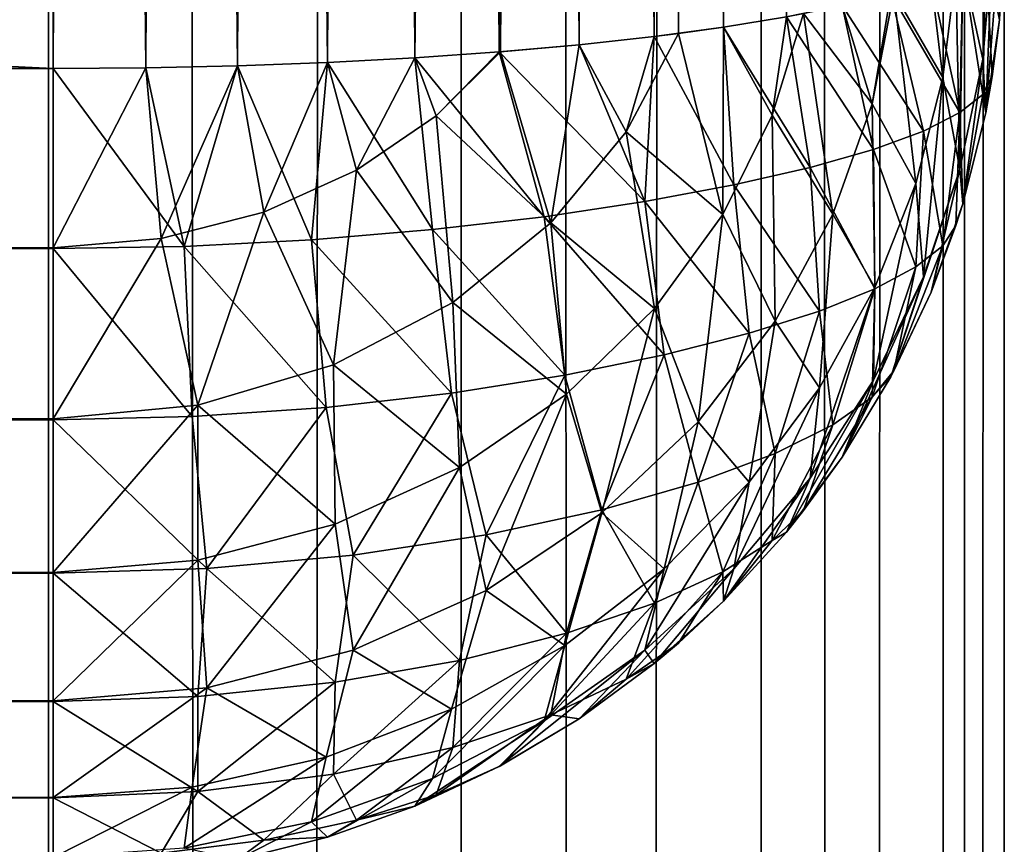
# Model space of a CAD drawing. Extents: x -265 to 265, y 0 to 1307.
# Tile 280 of 436: x 262.93 to 265, y 845.07 to 846.8. Entities that reach past the tile are written whole.
import ezdxf

# ---------------------------------------------------------------- set-up
doc = ezdxf.new("R2010")
doc.units = 0
doc.header["$LTSCALE"] = 65.185185
for name, color, linetype in [('149', 7, 'CONTINUOUS'), ('150', 7, 'CONTINUOUS'), ('152', 7, 'CONTINUOUS'), ('153', 7, 'CONTINUOUS'), ('160', 7, 'CONTINUOUS'), ('162', 7, 'CONTINUOUS'), ('163', 7, 'CONTINUOUS'), ('164', 7, 'CONTINUOUS'), ('168', 7, 'CONTINUOUS'), ('39', 7, 'CONTINUOUS'), ('40', 7, 'CONTINUOUS')]:
    doc.layers.add(name, color=color, linetype=linetype)

msp = doc.modelspace()

# ---------------------------------------------------------------- linework, layer by layer
at = {"layer": '149', "color": 7, "linetype": 'CONTINUOUS'}
for points in [[(-263, 873.3, 15), (263, 873.3, 15), (-263, 846.7, 15), (-263, 873.3, 15)], [(-263, 846.7, 15), (263, 873.3, 15), (263, 846.7, 15), (-263, 846.7, 15)]]:
    msp.add_3dface(points, dxfattribs=at)
at = {"layer": '150', "color": 7, "linetype": 'CONTINUOUS'}
for points in [[(-263, 846.7, 15), (263, 846.7, 15), (263, 846.3236, 15.0422), (-263, 846.7, 15)], [(-263, 846.3217, 15.0426), (-263, 846.7, 15), (263, 846.3236, 15.0422), (-263, 846.3217, 15.0426)], [(263, 845.9638, 15.1677), (-263, 846.3217, 15.0426), (263, 846.3236, 15.0422), (263, 845.9638, 15.1677)], [(-263, 845.9621, 15.1685), (-263, 846.3217, 15.0426), (263, 845.9638, 15.1677), (-263, 845.9621, 15.1685)], [(263, 845.641, 15.3702), (-263, 845.9621, 15.1685), (263, 845.9638, 15.1677), (263, 845.641, 15.3702)], [(-263, 845.6395, 15.3714), (-263, 845.9621, 15.1685), (263, 845.641, 15.3702), (-263, 845.6395, 15.3714)], [(263, 845.3714, 15.6395), (-263, 845.6395, 15.3714), (263, 845.641, 15.3702), (263, 845.3714, 15.6395)], [(-263, 845.3702, 15.641), (-263, 845.6395, 15.3714), (263, 845.3714, 15.6395), (-263, 845.3702, 15.641)], [(263, 845.1685, 15.9621), (-263, 845.3702, 15.641), (263, 845.3714, 15.6395), (263, 845.1685, 15.9621)], [(-263, 845.1677, 15.9638), (-263, 845.3702, 15.641), (263, 845.1685, 15.9621), (-263, 845.1677, 15.9638)], [(263, 845.0426, 16.3217), (-263, 845.1677, 15.9638), (263, 845.1685, 15.9621), (263, 845.0426, 16.3217)], [(-263, 845.0422, 16.3236), (-263, 845.1677, 15.9638), (263, 845.0426, 16.3217), (-263, 845.0422, 16.3236)]]:
    msp.add_3dface(points, dxfattribs=at)
at = {"layer": '152', "color": 7, "linetype": 'CONTINUOUS'}
for points in [[(-263, 846.7, 25), (-263, 846.3236, 24.9578), (263, 846.7, 25), (-263, 846.7, 25)], [(263, 846.7, 25), (-263, 846.3236, 24.9578), (263, 846.3217, 24.9574), (263, 846.7, 25)], [(-263, 846.3236, 24.9578), (-263, 845.9638, 24.8323), (263, 846.3217, 24.9574), (-263, 846.3236, 24.9578)], [(263, 846.3217, 24.9574), (-263, 845.9638, 24.8323), (263, 845.9621, 24.8315), (263, 846.3217, 24.9574)], [(-263, 845.9638, 24.8323), (-263, 845.641, 24.6298), (263, 845.9621, 24.8315), (-263, 845.9638, 24.8323)], [(263, 845.9621, 24.8315), (-263, 845.641, 24.6298), (263, 845.6395, 24.6286), (263, 845.9621, 24.8315)], [(-263, 845.641, 24.6298), (-263, 845.3714, 24.3605), (263, 845.6395, 24.6286), (-263, 845.641, 24.6298)], [(263, 845.6395, 24.6286), (-263, 845.3714, 24.3605), (263, 845.3702, 24.359), (263, 845.6395, 24.6286)], [(-263, 845.3714, 24.3605), (-263, 845.1685, 24.0379), (263, 845.3702, 24.359), (-263, 845.3714, 24.3605)], [(263, 845.3702, 24.359), (-263, 845.1685, 24.0379), (263, 845.1677, 24.0362), (263, 845.3702, 24.359)], [(-263, 845.1685, 24.0379), (-263, 845.0426, 23.6783), (263, 845.1677, 24.0362), (-263, 845.1685, 24.0379)], [(263, 845.1677, 24.0362), (-263, 845.0426, 23.6783), (263, 845.0422, 23.6764), (263, 845.1677, 24.0362)]]:
    msp.add_3dface(points, dxfattribs=at)
at = {"layer": '153', "color": 7, "linetype": 'CONTINUOUS'}
for points in [[(-263, 846.7, 25), (263, 846.7, 25), (-263, 873.3, 25), (-263, 846.7, 25)], [(-263, 873.3, 25), (263, 846.7, 25), (263, 873.3, 25), (-263, 873.3, 25)]]:
    msp.add_3dface(points, dxfattribs=at)
at = {"layer": '160', "color": 7, "linetype": 'CONTINUOUS'}
for points in [[(263, 873.3, 25), (263, 846.7, 25), (263.1946, 846.7014, 24.9905), (263, 873.3, 25)], [(263, 873.3, 25), (263.1946, 846.7014, 24.9905), (263.1946, 873.2986, 24.9905), (263, 873.3, 25)], [(263.1946, 846.7014, 24.9905), (263.3875, 846.7057, 24.9621), (263.1946, 873.2986, 24.9905), (263.1946, 846.7014, 24.9905)], [(263.1946, 873.2986, 24.9905), (263.3875, 846.7057, 24.9621), (263.3875, 873.2943, 24.9621), (263.1946, 873.2986, 24.9905)], [(263.3875, 846.7057, 24.9621), (263.5768, 846.7127, 24.915), (263.3875, 873.2943, 24.9621), (263.3875, 846.7057, 24.9621)], [(263.3875, 873.2943, 24.9621), (263.5768, 846.7127, 24.915), (263.5768, 873.2873, 24.915), (263.3875, 873.2943, 24.9621)], [(263.5768, 846.7127, 24.915), (263.7608, 846.7226, 24.8496), (263.5768, 873.2873, 24.915), (263.5768, 846.7127, 24.915)], [(263.5768, 873.2873, 24.915), (263.7608, 846.7226, 24.8496), (263.7608, 873.2774, 24.8496), (263.5768, 873.2873, 24.915)], [(263.7608, 846.7226, 24.8496), (263.9377, 846.735, 24.7666), (263.7608, 873.2774, 24.8496), (263.7608, 846.7226, 24.8496)], [(263.7608, 873.2774, 24.8496), (263.9377, 846.735, 24.7666), (263.9377, 873.265, 24.7666), (263.7608, 873.2774, 24.8496)], [(263.9377, 846.735, 24.7666), (264.1058, 846.75, 24.6665), (263.9377, 873.265, 24.7666), (263.9377, 846.735, 24.7666)], [(263.9377, 873.265, 24.7666), (264.1058, 846.75, 24.6665), (263.9409, 873.2647, 24.7649), (263.9377, 873.265, 24.7666)], [(263.9409, 873.2647, 24.7649), (264.1058, 846.75, 24.6665), (264.1058, 873.25, 24.6665), (263.9409, 873.2647, 24.7649)], [(264.1058, 846.75, 24.6665), (264.2635, 846.7674, 24.5503), (264.1058, 873.25, 24.6665), (264.1058, 846.75, 24.6665)], [(264.1058, 873.25, 24.6665), (264.2635, 846.7674, 24.5503), (264.2635, 873.2325, 24.5503), (264.1058, 873.25, 24.6665)], [(264.2635, 846.7674, 24.5503), (264.4093, 846.7871, 24.4191), (264.2635, 873.2325, 24.5503), (264.2635, 846.7674, 24.5503)], [(264.2635, 873.2325, 24.5503), (264.4093, 846.7871, 24.4191), (264.3149, 873.2261, 24.507), (264.2635, 873.2325, 24.5503)], [(264.3149, 873.2261, 24.507), (264.4093, 846.7871, 24.4191), (264.4093, 873.2129, 24.4191), (264.3149, 873.2261, 24.507)], [(264.4093, 846.7871, 24.4191), (264.5417, 846.8089, 24.274), (264.4093, 873.2129, 24.4191), (264.4093, 846.7871, 24.4191)]]:
    msp.add_3dface(points, dxfattribs=at)
at = {"layer": '162', "color": 7, "linetype": 'CONTINUOUS'}
for points in [[(263, 846.7, 15), (263, 873.3, 15), (263.1946, 873.2986, 15.0095), (263, 846.7, 15)], [(263.1946, 846.7014, 15.0095), (263, 846.7, 15), (263.1946, 873.2986, 15.0095), (263.1946, 846.7014, 15.0095)], [(263.3875, 873.2943, 15.0379), (263.1946, 846.7014, 15.0095), (263.1946, 873.2986, 15.0095), (263.3875, 873.2943, 15.0379)], [(263.3875, 846.7057, 15.0379), (263.1946, 846.7014, 15.0095), (263.3875, 873.2943, 15.0379), (263.3875, 846.7057, 15.0379)], [(263.5768, 873.2873, 15.085), (263.3875, 846.7057, 15.0379), (263.3875, 873.2943, 15.0379), (263.5768, 873.2873, 15.085)], [(263.5768, 846.7127, 15.085), (263.3875, 846.7057, 15.0379), (263.5768, 873.2873, 15.085), (263.5768, 846.7127, 15.085)], [(263.7608, 873.2774, 15.1504), (263.5768, 846.7127, 15.085), (263.5768, 873.2873, 15.085), (263.7608, 873.2774, 15.1504)], [(263.7608, 846.7226, 15.1504), (263.5768, 846.7127, 15.085), (263.7608, 873.2774, 15.1504), (263.7608, 846.7226, 15.1504)], [(263.9377, 873.265, 15.2334), (263.7608, 846.7226, 15.1504), (263.7608, 873.2774, 15.1504), (263.9377, 873.265, 15.2334)], [(263.9377, 846.735, 15.2334), (263.7608, 846.7226, 15.1504), (263.9377, 873.265, 15.2334), (263.9377, 846.735, 15.2334)], [(264.1058, 873.25, 15.3335), (263.9377, 846.735, 15.2334), (263.9377, 873.265, 15.2334), (264.1058, 873.25, 15.3335)], [(263.9409, 846.7353, 15.2351), (263.9377, 846.735, 15.2334), (264.1058, 873.25, 15.3335), (263.9409, 846.7353, 15.2351)], [(264.1058, 846.75, 15.3335), (263.9409, 846.7353, 15.2351), (264.1058, 873.25, 15.3335), (264.1058, 846.75, 15.3335)], [(264.2635, 873.2326, 15.4497), (264.1058, 846.75, 15.3335), (264.1058, 873.25, 15.3335), (264.2635, 873.2326, 15.4497)], [(264.2635, 846.7675, 15.4497), (264.1058, 846.75, 15.3335), (264.2635, 873.2326, 15.4497), (264.2635, 846.7675, 15.4497)], [(264.4093, 873.2129, 15.5809), (264.2635, 846.7675, 15.4497), (264.2635, 873.2326, 15.4497), (264.4093, 873.2129, 15.5809)], [(264.3149, 846.7739, 15.493), (264.2635, 846.7675, 15.4497), (264.4093, 873.2129, 15.5809), (264.3149, 846.7739, 15.493)], [(264.4093, 846.7871, 15.5809), (264.3149, 846.7739, 15.493), (264.4093, 873.2129, 15.5809), (264.4093, 846.7871, 15.5809)], [(264.5417, 873.1911, 15.726), (264.4093, 846.7871, 15.5809), (264.4093, 873.2129, 15.5809), (264.5417, 873.1911, 15.726)], [(264.5417, 846.8089, 15.726), (264.4093, 846.7871, 15.5809), (264.5417, 873.1911, 15.726), (264.5417, 846.8089, 15.726)]]:
    msp.add_3dface(points, dxfattribs=at)
at = {"layer": '163', "color": 7, "linetype": 'CONTINUOUS'}
for points in [[(264.9902, 846.8027, 16.9704), (265, 847, 17), (264.9902, 846.8027, 23.0296), (264.9902, 846.8027, 16.9704)], [(264.9611, 846.6073, 16.9411), (264.9902, 846.8027, 16.9704), (264.9611, 846.6073, 23.0589), (264.9611, 846.6073, 16.9411)], [(264.9611, 846.6073, 23.0589), (264.9902, 846.8027, 16.9704), (264.9747, 846.6831, 23.0475), (264.9611, 846.6073, 23.0589)], [(264.9747, 846.6831, 23.0475), (264.9902, 846.8027, 16.9704), (264.9902, 846.8027, 23.0296), (264.9747, 846.6831, 23.0475)], [(264.9128, 846.4158, 16.9124), (264.9611, 846.6073, 16.9411), (264.9128, 846.4158, 23.0876), (264.9128, 846.4158, 16.9124)], [(264.9128, 846.4158, 23.0876), (264.9611, 846.6073, 16.9411), (264.9611, 846.6073, 23.0589), (264.9128, 846.4158, 23.0876)], [(264.8459, 846.2301, 16.8845), (264.9128, 846.4158, 16.9124), (264.8459, 846.2301, 23.1155), (264.8459, 846.2301, 16.8845)], [(264.8459, 846.2301, 23.1155), (264.9128, 846.4158, 16.9124), (264.8982, 846.37, 23.0945), (264.8459, 846.2301, 23.1155)], [(264.8982, 846.37, 23.0945), (264.9128, 846.4158, 16.9124), (264.9128, 846.4158, 23.0876), (264.8982, 846.37, 23.0945)], [(264.7611, 846.0522, 16.8578), (264.8459, 846.2301, 16.8845), (264.7611, 846.0522, 23.1422), (264.7611, 846.0522, 16.8578)], [(264.7611, 846.0522, 23.1422), (264.8459, 846.2301, 16.8845), (264.768, 846.0651, 23.1402), (264.7611, 846.0522, 23.1422)], [(264.768, 846.0651, 23.1402), (264.8459, 846.2301, 16.8845), (264.8459, 846.2301, 23.1155), (264.768, 846.0651, 23.1402)], [(264.6594, 845.8836, 16.8325), (264.7611, 846.0522, 16.8578), (264.6594, 845.8836, 23.1675), (264.6594, 845.8836, 16.8325)], [(264.6594, 845.8836, 23.1675), (264.7611, 846.0522, 16.8578), (264.7611, 846.0522, 23.1422), (264.6594, 845.8836, 23.1675)], [(264.5417, 845.726, 16.8089), (264.6594, 845.8836, 16.8325), (264.5417, 845.726, 23.1911), (264.5417, 845.726, 16.8089)], [(264.5417, 845.726, 23.1911), (264.6594, 845.8836, 16.8325), (264.578, 845.7712, 23.1843), (264.5417, 845.726, 23.1911)], [(264.578, 845.7712, 23.1843), (264.6594, 845.8836, 16.8325), (264.6594, 845.8836, 23.1675), (264.578, 845.7712, 23.1843)], [(264.4093, 845.5809, 16.7871), (264.5417, 845.726, 16.8089), (264.4093, 845.5809, 23.2129), (264.4093, 845.5809, 16.7871)], [(264.4093, 845.5809, 23.2129), (264.5417, 845.726, 16.8089), (264.5417, 845.726, 23.1911), (264.4093, 845.5809, 23.2129)], [(264.2635, 845.4497, 16.7674), (264.4093, 845.5809, 16.7871), (264.2635, 845.4497, 23.2325), (264.2635, 845.4497, 16.7674)], [(264.2635, 845.4497, 23.2325), (264.4093, 845.5809, 16.7871), (264.3149, 845.493, 23.2261), (264.2635, 845.4497, 23.2325)], [(264.3149, 845.493, 23.2261), (264.4093, 845.5809, 16.7871), (264.4093, 845.5809, 23.2129), (264.3149, 845.493, 23.2261)], [(264.1058, 845.3335, 16.75), (264.2635, 845.4497, 16.7674), (264.1058, 845.3335, 23.25), (264.1058, 845.3335, 16.75)], [(264.1058, 845.3335, 23.25), (264.2635, 845.4497, 16.7674), (264.2635, 845.4497, 23.2325), (264.1058, 845.3335, 23.25)], [(263.9377, 845.2334, 16.735), (264.1058, 845.3335, 16.75), (263.9377, 845.2334, 23.265), (263.9377, 845.2334, 16.735)], [(263.9377, 845.2334, 23.265), (264.1058, 845.3335, 16.75), (263.9409, 845.2351, 23.2647), (263.9377, 845.2334, 23.265)], [(263.9409, 845.2351, 23.2647), (264.1058, 845.3335, 16.75), (264.1058, 845.3335, 23.25), (263.9409, 845.2351, 23.2647)], [(263.7608, 845.1504, 16.7226), (263.9377, 845.2334, 16.735), (263.7608, 845.1504, 23.2774), (263.7608, 845.1504, 16.7226)], [(263.7608, 845.1504, 23.2774), (263.9377, 845.2334, 16.735), (263.9377, 845.2334, 23.265), (263.7608, 845.1504, 23.2774)], [(263.5768, 845.085, 16.7127), (263.7608, 845.1504, 16.7226), (263.5768, 845.085, 23.2873), (263.5768, 845.085, 16.7127)], [(263.5768, 845.085, 23.2873), (263.7608, 845.1504, 16.7226), (263.7608, 845.1504, 23.2774), (263.5768, 845.085, 23.2873)], [(263.3875, 845.0379, 16.7057), (263.5768, 845.085, 16.7127), (263.3875, 845.0379, 23.2943), (263.3875, 845.0379, 16.7057)], [(263.3875, 845.0379, 23.2943), (263.5768, 845.085, 16.7127), (263.5768, 845.085, 23.2873), (263.3875, 845.0379, 23.2943)]]:
    msp.add_3dface(points, dxfattribs=at)
at = {"layer": '164', "color": 7, "linetype": 'CONTINUOUS'}
for points in [[(264.9902, 846.9704, 16.8027), (265, 847, 17), (264.9902, 846.8027, 16.9704), (264.9902, 846.9704, 16.8027)], [(264.9747, 846.9525, 16.6831), (264.9902, 846.9704, 16.8027), (264.9611, 846.6073, 16.9411), (264.9747, 846.9525, 16.6831)], [(264.9902, 846.9704, 16.8027), (264.9902, 846.8027, 16.9704), (264.9611, 846.6073, 16.9411), (264.9902, 846.9704, 16.8027)], [(264.9611, 846.9411, 16.6073), (264.9747, 846.9525, 16.6831), (264.9548, 846.7194, 16.6457), (264.9611, 846.9411, 16.6073)], [(264.9747, 846.9525, 16.6831), (264.9611, 846.6073, 16.9411), (264.9548, 846.7194, 16.6457), (264.9747, 846.9525, 16.6831)], [(264.9128, 846.9124, 16.4158), (264.9611, 846.9411, 16.6073), (264.9548, 846.7194, 16.6457), (264.9128, 846.9124, 16.4158)], [(264.8459, 846.8845, 16.2301), (264.8982, 846.9055, 16.37), (264.8705, 846.6813, 16.3276), (264.8459, 846.8845, 16.2301)], [(264.8982, 846.9055, 16.37), (264.9067, 846.4884, 16.6074), (264.8705, 846.6813, 16.3276), (264.8982, 846.9055, 16.37)], [(264.8982, 846.9055, 16.37), (264.9128, 846.9124, 16.4158), (264.9067, 846.4884, 16.6074), (264.8982, 846.9055, 16.37)], [(264.9128, 846.9124, 16.4158), (264.9548, 846.7194, 16.6457), (264.9067, 846.4884, 16.6074), (264.9128, 846.9124, 16.4158)], [(264.768, 846.8598, 16.0651), (264.8459, 846.8845, 16.2301), (264.8705, 846.6813, 16.3276), (264.768, 846.8598, 16.0651)], [(264.6594, 846.8325, 15.8836), (264.7611, 846.8578, 16.0522), (264.7222, 846.6257, 16.0098), (264.6594, 846.8325, 15.8836)], [(264.7611, 846.8578, 16.0522), (264.768, 846.8598, 16.0651), (264.7222, 846.6257, 16.0098), (264.7611, 846.8578, 16.0522)], [(264.768, 846.8598, 16.0651), (264.8141, 846.4584, 16.2832), (264.7222, 846.6257, 16.0098), (264.768, 846.8598, 16.0651)], [(264.768, 846.8598, 16.0651), (264.8705, 846.6813, 16.3276), (264.8141, 846.4584, 16.2832), (264.768, 846.8598, 16.0651)], [(264.578, 846.8157, 15.7712), (264.6594, 846.8325, 15.8836), (264.7222, 846.6257, 16.0098), (264.578, 846.8157, 15.7712)], [(264.4093, 846.7871, 15.5809), (264.5417, 846.8089, 15.726), (264.5121, 846.602, 15.7082), (264.4093, 846.7871, 15.5809)], [(264.5417, 846.8089, 15.726), (264.578, 846.8157, 15.7712), (264.5121, 846.602, 15.7082), (264.5417, 846.8089, 15.726)], [(264.578, 846.8157, 15.7712), (264.6397, 846.3938, 15.9516), (264.5121, 846.602, 15.7082), (264.578, 846.8157, 15.7712)], [(264.578, 846.8157, 15.7712), (264.7222, 846.6257, 16.0098), (264.6397, 846.3938, 15.9516), (264.578, 846.8157, 15.7712)], [(264.3149, 846.7739, 15.493), (264.4093, 846.7871, 15.5809), (264.4082, 846.3936, 15.6427), (264.3149, 846.7739, 15.493)], [(264.4093, 846.7871, 15.5809), (264.5121, 846.602, 15.7082), (264.4082, 846.3936, 15.6427), (264.4093, 846.7871, 15.5809)], [(264.1058, 846.75, 15.3335), (264.2635, 846.7675, 15.4497), (264.205, 846.5673, 15.417), (264.1058, 846.75, 15.3335)], [(264.2635, 846.7675, 15.4497), (264.3149, 846.7739, 15.493), (264.205, 846.5673, 15.417), (264.2635, 846.7675, 15.4497)], [(264.3149, 846.7739, 15.493), (264.4082, 846.3936, 15.6427), (264.205, 846.5673, 15.417), (264.3149, 846.7739, 15.493)], [(263.9409, 846.7353, 15.2351), (264.1058, 846.75, 15.3335), (264.0467, 846.3759, 15.3421), (263.9409, 846.7353, 15.2351)], [(264.1058, 846.75, 15.3335), (264.205, 846.5673, 15.417), (264.0467, 846.3759, 15.3421), (264.1058, 846.75, 15.3335)], [(263.5768, 846.7127, 15.085), (263.7608, 846.7226, 15.1504), (263.6378, 846.4864, 15.1206), (263.5768, 846.7127, 15.085)], [(263.7608, 846.7226, 15.1504), (263.8052, 846.6009, 15.1741), (263.6378, 846.4864, 15.1206), (263.7608, 846.7226, 15.1504)], [(263.7608, 846.7226, 15.1504), (263.9377, 846.735, 15.2334), (263.8052, 846.6009, 15.1741), (263.7608, 846.7226, 15.1504)], [(263.9377, 846.735, 15.2334), (263.9409, 846.7353, 15.2351), (263.8052, 846.6009, 15.1741), (263.9377, 846.735, 15.2334)], [(263.9409, 846.7353, 15.2351), (264.0467, 846.3759, 15.3421), (263.8052, 846.6009, 15.1741), (263.9409, 846.7353, 15.2351)], [(264.9548, 846.7194, 16.6457), (264.9128, 846.4158, 16.9124), (264.9067, 846.4884, 16.6074), (264.9548, 846.7194, 16.6457)], [(264.9611, 846.6073, 16.9411), (264.9128, 846.4158, 16.9124), (264.9548, 846.7194, 16.6457), (264.9611, 846.6073, 16.9411)], [(263, 846.3236, 15.0422), (263, 846.7, 15), (263.1946, 846.7014, 15.0095), (263, 846.3236, 15.0422)], [(263, 846.3236, 15.0422), (263.1946, 846.7014, 15.0095), (263.227, 846.3426, 15.0515), (263, 846.3236, 15.0422)], [(263.1946, 846.7014, 15.0095), (263.3875, 846.7057, 15.0379), (263.227, 846.3426, 15.0515), (263.1946, 846.7014, 15.0095)], [(263.3875, 846.7057, 15.0379), (263.4428, 846.3983, 15.0786), (263.227, 846.3426, 15.0515), (263.3875, 846.7057, 15.0379)], [(263.3875, 846.7057, 15.0379), (263.5768, 846.7127, 15.085), (263.4428, 846.3983, 15.0786), (263.3875, 846.7057, 15.0379)], [(263.5768, 846.7127, 15.085), (263.6378, 846.4864, 15.1206), (263.4428, 846.3983, 15.0786), (263.5768, 846.7127, 15.085)], [(264.8705, 846.6813, 16.3276), (264.8301, 846.2625, 16.5687), (264.8141, 846.4584, 16.2832), (264.8705, 846.6813, 16.3276)], [(264.9067, 846.4884, 16.6074), (264.8301, 846.2625, 16.5687), (264.8705, 846.6813, 16.3276), (264.9067, 846.4884, 16.6074)], [(264.7222, 846.6257, 16.0098), (264.728, 846.2399, 16.2373), (264.6397, 846.3938, 15.9516), (264.7222, 846.6257, 16.0098)], [(264.8141, 846.4584, 16.2832), (264.728, 846.2399, 16.2373), (264.7222, 846.6257, 16.0098), (264.8141, 846.4584, 16.2832)], [(263.8052, 846.6009, 15.1741), (263.8404, 846.2088, 15.2737), (263.6378, 846.4864, 15.1206), (263.8052, 846.6009, 15.1741)], [(264.0467, 846.3759, 15.3421), (263.8404, 846.2088, 15.2737), (263.8052, 846.6009, 15.1741), (264.0467, 846.3759, 15.3421)], [(264.5121, 846.602, 15.7082), (264.5184, 846.1692, 15.8915), (264.4082, 846.3936, 15.6427), (264.5121, 846.602, 15.7082)], [(264.6397, 846.3938, 15.9516), (264.5184, 846.1692, 15.8915), (264.5121, 846.602, 15.7082), (264.6397, 846.3938, 15.9516)], [(264.205, 846.5673, 15.417), (264.2643, 846.1958, 15.5768), (264.0467, 846.3759, 15.3421), (264.205, 846.5673, 15.417)], [(264.4082, 846.3936, 15.6427), (264.2643, 846.1958, 15.5768), (264.205, 846.5673, 15.417), (264.4082, 846.3936, 15.6427)], [(263.6378, 846.4864, 15.1206), (263.5898, 846.0774, 15.2177), (263.4428, 846.3983, 15.0786), (263.6378, 846.4864, 15.1206)], [(263.8404, 846.2088, 15.2737), (263.5898, 846.0774, 15.2177), (263.6378, 846.4864, 15.1206), (263.8404, 846.2088, 15.2737)], [(264.8459, 846.2301, 16.8845), (264.7611, 846.0522, 16.8578), (264.9067, 846.4884, 16.6074), (264.8459, 846.2301, 16.8845)], [(264.9067, 846.4884, 16.6074), (264.7611, 846.0522, 16.8578), (264.8301, 846.2625, 16.5687), (264.9067, 846.4884, 16.6074)], [(264.9128, 846.4158, 16.9124), (264.8459, 846.2301, 16.8845), (264.9067, 846.4884, 16.6074), (264.9128, 846.4158, 16.9124)], [(264.8301, 846.2625, 16.5687), (264.7251, 846.045, 16.5301), (264.8141, 846.4584, 16.2832), (264.8301, 846.2625, 16.5687)], [(264.8141, 846.4584, 16.2832), (264.7251, 846.045, 16.5301), (264.728, 846.2399, 16.2373), (264.8141, 846.4584, 16.2832)], [(263.4428, 846.3983, 15.0786), (263.3046, 845.993, 15.1807), (263.227, 846.3426, 15.0515), (263.4428, 846.3983, 15.0786)], [(263.5898, 846.0774, 15.2177), (263.3046, 845.993, 15.1807), (263.4428, 846.3983, 15.0786), (263.5898, 846.0774, 15.2177)], [(264.4082, 846.3936, 15.6427), (264.3566, 845.9576, 15.8311), (264.2643, 846.1958, 15.5768), (264.4082, 846.3936, 15.6427)], [(264.5184, 846.1692, 15.8915), (264.3566, 845.9576, 15.8311), (264.4082, 846.3936, 15.6427), (264.5184, 846.1692, 15.8915)], [(264.6397, 846.3938, 15.9516), (264.6114, 846.0293, 16.1906), (264.5184, 846.1692, 15.8915), (264.6397, 846.3938, 15.9516)], [(264.728, 846.2399, 16.2373), (264.6114, 846.0293, 16.1906), (264.6397, 846.3938, 15.9516), (264.728, 846.2399, 16.2373)], [(264.0467, 846.3759, 15.3421), (264.0794, 846.0156, 15.5135), (263.8404, 846.2088, 15.2737), (264.0467, 846.3759, 15.3421)], [(264.2643, 846.1958, 15.5768), (264.0794, 846.0156, 15.5135), (264.0467, 846.3759, 15.3421), (264.2643, 846.1958, 15.5768)], [(263, 845.9638, 15.1677), (263, 846.3236, 15.0422), (263.227, 846.3426, 15.0515), (263, 845.9638, 15.1677)], [(263.3046, 845.993, 15.1807), (263, 845.9638, 15.1677), (263.227, 846.3426, 15.0515), (263.3046, 845.993, 15.1807)], [(264.7611, 846.0522, 16.8578), (264.6594, 845.8836, 16.8325), (264.8301, 846.2625, 16.5687), (264.7611, 846.0522, 16.8578)], [(264.8301, 846.2625, 16.5687), (264.6594, 845.8836, 16.8325), (264.7251, 846.045, 16.5301), (264.8301, 846.2625, 16.5687)], [(264.7251, 846.045, 16.5301), (264.592, 845.8394, 16.4921), (264.728, 846.2399, 16.2373), (264.7251, 846.045, 16.5301)], [(264.728, 846.2399, 16.2373), (264.592, 845.8394, 16.4921), (264.6114, 846.0293, 16.1906), (264.728, 846.2399, 16.2373)], [(263.8404, 846.2088, 15.2737), (263.8542, 845.8615, 15.4566), (263.5898, 846.0774, 15.2177), (263.8404, 846.2088, 15.2737)], [(264.0794, 846.0156, 15.5135), (263.8542, 845.8615, 15.4566), (263.8404, 846.2088, 15.2737), (264.0794, 846.0156, 15.5135)], [(264.2643, 846.1958, 15.5768), (264.1535, 845.7664, 15.7728), (264.0794, 846.0156, 15.5135), (264.2643, 846.1958, 15.5768)], [(264.3566, 845.9576, 15.8311), (264.1535, 845.7664, 15.7728), (264.2643, 846.1958, 15.5768), (264.3566, 845.9576, 15.8311)], [(264.5184, 846.1692, 15.8915), (264.4638, 845.8308, 16.1439), (264.3566, 845.9576, 15.8311), (264.5184, 846.1692, 15.8915)], [(264.6114, 846.0293, 16.1906), (264.4638, 845.8308, 16.1439), (264.5184, 846.1692, 15.8915), (264.6114, 846.0293, 16.1906)], [(263.5898, 846.0774, 15.2177), (263.5931, 845.7425, 15.4107), (263.3046, 845.993, 15.1807), (263.5898, 846.0774, 15.2177)], [(263.8542, 845.8615, 15.4566), (263.5931, 845.7425, 15.4107), (263.5898, 846.0774, 15.2177), (263.8542, 845.8615, 15.4566)], [(264.6594, 845.8836, 16.8325), (264.5417, 845.726, 16.8089), (264.7251, 846.045, 16.5301), (264.6594, 845.8836, 16.8325)], [(264.7251, 846.045, 16.5301), (264.5417, 845.726, 16.8089), (264.592, 845.8394, 16.4921), (264.7251, 846.045, 16.5301)], [(264.0794, 846.0156, 15.5135), (263.9102, 845.6036, 15.7202), (263.8542, 845.8615, 15.4566), (264.0794, 846.0156, 15.5135)], [(264.1535, 845.7664, 15.7728), (263.9102, 845.6036, 15.7202), (264.0794, 846.0156, 15.5135), (264.1535, 845.7664, 15.7728)], [(264.592, 845.8394, 16.4921), (264.4315, 845.6491, 16.4554), (264.6114, 846.0293, 16.1906), (264.592, 845.8394, 16.4921)], [(264.6114, 846.0293, 16.1906), (264.4315, 845.6491, 16.4554), (264.4638, 845.8308, 16.1439), (264.6114, 846.0293, 16.1906)], [(263, 845.641, 15.3702), (263, 845.9638, 15.1677), (263.3046, 845.993, 15.1807), (263, 845.641, 15.3702)], [(263.3041, 845.6669, 15.3807), (263, 845.641, 15.3702), (263.3046, 845.993, 15.1807), (263.3041, 845.6669, 15.3807)], [(263.5931, 845.7425, 15.4107), (263.3041, 845.6669, 15.3807), (263.3046, 845.993, 15.1807), (263.5931, 845.7425, 15.4107)], [(264.3566, 845.9576, 15.8311), (264.285, 845.6486, 16.0984), (264.1535, 845.7664, 15.7728), (264.3566, 845.9576, 15.8311)], [(264.4638, 845.8308, 16.1439), (264.285, 845.6486, 16.0984), (264.3566, 845.9576, 15.8311), (264.4638, 845.8308, 16.1439)], [(263.8542, 845.8615, 15.4566), (263.6306, 845.4782, 15.6775), (263.5931, 845.7425, 15.4107), (263.8542, 845.8615, 15.4566)], [(263.9102, 845.6036, 15.7202), (263.6306, 845.4782, 15.6775), (263.8542, 845.8615, 15.4566), (263.9102, 845.6036, 15.7202)], [(264.4315, 845.6491, 16.4554), (264.2443, 845.4779, 16.4206), (264.4638, 845.8308, 16.1439), (264.4315, 845.6491, 16.4554)], [(264.4638, 845.8308, 16.1439), (264.2443, 845.4779, 16.4206), (264.285, 845.6486, 16.0984), (264.4638, 845.8308, 16.1439)], [(264.5417, 845.726, 16.8089), (264.4093, 845.5809, 16.7871), (264.592, 845.8394, 16.4921), (264.5417, 845.726, 16.8089)], [(264.592, 845.8394, 16.4921), (264.4093, 845.5809, 16.7871), (264.4315, 845.6491, 16.4554), (264.592, 845.8394, 16.4921)], [(264.1535, 845.7664, 15.7728), (264.0756, 845.488, 16.0557), (263.9102, 845.6036, 15.7202), (264.1535, 845.7664, 15.7728)], [(264.285, 845.6486, 16.0984), (264.0756, 845.488, 16.0557), (264.1535, 845.7664, 15.7728), (264.285, 845.6486, 16.0984)], [(263.5931, 845.7425, 15.4107), (263.323, 845.3987, 15.6493), (263.3041, 845.6669, 15.3807), (263.5931, 845.7425, 15.4107)], [(263.6306, 845.4782, 15.6775), (263.323, 845.3987, 15.6493), (263.5931, 845.7425, 15.4107), (263.6306, 845.4782, 15.6775)], [(263, 845.3714, 15.6395), (263, 845.641, 15.3702), (263.3041, 845.6669, 15.3807), (263, 845.3714, 15.6395)], [(263.323, 845.3987, 15.6493), (263, 845.3714, 15.6395), (263.3041, 845.6669, 15.3807), (263.323, 845.3987, 15.6493)], [(264.2443, 845.4779, 16.4206), (264.0322, 845.3295, 16.3888), (264.285, 845.6486, 16.0984), (264.2443, 845.4779, 16.4206)], [(264.285, 845.6486, 16.0984), (264.0322, 845.3295, 16.3888), (264.0756, 845.488, 16.0557), (264.285, 845.6486, 16.0984)], [(264.4315, 845.6491, 16.4554), (264.2635, 845.4497, 16.7674), (264.2443, 845.4779, 16.4206), (264.4315, 845.6491, 16.4554)], [(264.4093, 845.5809, 16.7871), (264.2635, 845.4497, 16.7674), (264.4315, 845.6491, 16.4554), (264.4093, 845.5809, 16.7871)], [(263.9102, 845.6036, 15.7202), (263.8373, 845.3543, 16.018), (263.6306, 845.4782, 15.6775), (263.9102, 845.6036, 15.7202)], [(264.0756, 845.488, 16.0557), (263.8373, 845.3543, 16.018), (263.9102, 845.6036, 15.7202), (264.0756, 845.488, 16.0557)], [(263.6306, 845.4782, 15.6775), (263.5741, 845.2532, 15.9881), (263.323, 845.3987, 15.6493), (263.6306, 845.4782, 15.6775)], [(263.8373, 845.3543, 16.018), (263.5741, 845.2532, 15.9881), (263.6306, 845.4782, 15.6775), (263.8373, 845.3543, 16.018)], [(264.0322, 845.3295, 16.3888), (263.7974, 845.2081, 16.3615), (264.0756, 845.488, 16.0557), (264.0322, 845.3295, 16.3888)], [(264.0756, 845.488, 16.0557), (263.7974, 845.2081, 16.3615), (263.8373, 845.3543, 16.018), (264.0756, 845.488, 16.0557)], [(264.1058, 845.3335, 16.75), (263.9377, 845.2334, 16.735), (264.2443, 845.4779, 16.4206), (264.1058, 845.3335, 16.75)], [(264.2443, 845.4779, 16.4206), (263.9377, 845.2334, 16.735), (264.0322, 845.3295, 16.3888), (264.2443, 845.4779, 16.4206)], [(264.2635, 845.4497, 16.7674), (264.1058, 845.3335, 16.75), (264.2443, 845.4779, 16.4206), (264.2635, 845.4497, 16.7674)], [(263, 845.1685, 15.9621), (263, 845.3714, 15.6395), (263.323, 845.3987, 15.6493), (263, 845.1685, 15.9621)], [(263.2922, 845.19, 15.9688), (263, 845.1685, 15.9621), (263.323, 845.3987, 15.6493), (263.2922, 845.19, 15.9688)], [(263.5741, 845.2532, 15.9881), (263.2922, 845.19, 15.9688), (263.323, 845.3987, 15.6493), (263.5741, 845.2532, 15.9881)], [(263.7974, 845.2081, 16.3615), (263.5435, 845.1176, 16.3401), (263.8373, 845.3543, 16.018), (263.7974, 845.2081, 16.3615)], [(263.8373, 845.3543, 16.018), (263.5435, 845.1176, 16.3401), (263.5741, 845.2532, 15.9881), (263.8373, 845.3543, 16.018)], [(263.9377, 845.2334, 16.735), (263.7608, 845.1504, 16.7226), (264.0322, 845.3295, 16.3888), (263.9377, 845.2334, 16.735)], [(264.0322, 845.3295, 16.3888), (263.7608, 845.1504, 16.7226), (263.7974, 845.2081, 16.3615), (264.0322, 845.3295, 16.3888)], [(263.5435, 845.1176, 16.3401), (263.2755, 845.0616, 16.3264), (263.5741, 845.2532, 15.9881), (263.5435, 845.1176, 16.3401)], [(263.5741, 845.2532, 15.9881), (263.2755, 845.0616, 16.3264), (263.2922, 845.19, 15.9688), (263.5741, 845.2532, 15.9881)], [(263.7974, 845.2081, 16.3615), (263.5768, 845.085, 16.7127), (263.5435, 845.1176, 16.3401), (263.7974, 845.2081, 16.3615)], [(263.7608, 845.1504, 16.7226), (263.5768, 845.085, 16.7127), (263.7974, 845.2081, 16.3615), (263.7608, 845.1504, 16.7226)], [(263, 845.0426, 16.3217), (263, 845.1685, 15.9621), (263.2922, 845.19, 15.9688), (263, 845.0426, 16.3217)], [(263.2755, 845.0616, 16.3264), (263, 845.0426, 16.3217), (263.2922, 845.19, 15.9688), (263.2755, 845.0616, 16.3264)], [(263.5435, 845.1176, 16.3401), (263.3875, 845.0379, 16.7057), (263.2755, 845.0616, 16.3264), (263.5435, 845.1176, 16.3401)], [(263.5768, 845.085, 16.7127), (263.3875, 845.0379, 16.7057), (263.5435, 845.1176, 16.3401), (263.5768, 845.085, 16.7127)]]:
    msp.add_3dface(points, dxfattribs=at)
at = {"layer": '168', "color": 7, "linetype": 'CONTINUOUS'}
for points in [[(264.9611, 846.9411, 23.3927), (264.9128, 846.9124, 23.5842), (264.9548, 846.6457, 23.2806), (264.9611, 846.9411, 23.3927)], [(264.9747, 846.6831, 23.0475), (264.9611, 846.9411, 23.3927), (264.9548, 846.6457, 23.2806), (264.9747, 846.6831, 23.0475)], [(264.9747, 846.6831, 23.0475), (264.9902, 846.8027, 23.0296), (264.9611, 846.9411, 23.3927), (264.9747, 846.6831, 23.0475)], [(264.9128, 846.9124, 23.5842), (264.8459, 846.8845, 23.7699), (264.9067, 846.6074, 23.5116), (264.9128, 846.9124, 23.5842)], [(264.9548, 846.6457, 23.2806), (264.9128, 846.9124, 23.5842), (264.9067, 846.6074, 23.5116), (264.9548, 846.6457, 23.2806)], [(264.8459, 846.8845, 23.7699), (264.7611, 846.8578, 23.9478), (264.9067, 846.6074, 23.5116), (264.8459, 846.8845, 23.7699)], [(264.7611, 846.8578, 23.9478), (264.6594, 846.8325, 24.1164), (264.8301, 846.5687, 23.7375), (264.7611, 846.8578, 23.9478)], [(264.9067, 846.6074, 23.5116), (264.7611, 846.8578, 23.9478), (264.8301, 846.5687, 23.7375), (264.9067, 846.6074, 23.5116)], [(264.6594, 846.8325, 24.1164), (264.5417, 846.8089, 24.274), (264.7251, 846.5301, 23.955), (264.6594, 846.8325, 24.1164)], [(264.8301, 846.5687, 23.7375), (264.6594, 846.8325, 24.1164), (264.7251, 846.5301, 23.955), (264.8301, 846.5687, 23.7375)], [(264.5417, 846.8089, 24.274), (264.4093, 846.7871, 24.4191), (264.592, 846.4921, 24.1606), (264.5417, 846.8089, 24.274)], [(264.7251, 846.5301, 23.955), (264.5417, 846.8089, 24.274), (264.592, 846.4921, 24.1606), (264.7251, 846.5301, 23.955)], [(264.4093, 846.7871, 24.4191), (264.2635, 846.7674, 24.5503), (264.4315, 846.4554, 24.3509), (264.4093, 846.7871, 24.4191)], [(264.592, 846.4921, 24.1606), (264.4093, 846.7871, 24.4191), (264.4315, 846.4554, 24.3509), (264.592, 846.4921, 24.1606)], [(264.2635, 846.7674, 24.5503), (264.1058, 846.75, 24.6665), (264.2443, 846.4206, 24.5221), (264.2635, 846.7674, 24.5503)], [(264.4315, 846.4554, 24.3509), (264.2635, 846.7674, 24.5503), (264.2443, 846.4206, 24.5221), (264.4315, 846.4554, 24.3509)], [(264.1058, 846.75, 24.6665), (263.9377, 846.735, 24.7666), (264.2443, 846.4206, 24.5221), (264.1058, 846.75, 24.6665)], [(263.7608, 846.7226, 24.8496), (263.5768, 846.7127, 24.915), (263.7974, 846.3615, 24.7919), (263.7608, 846.7226, 24.8496)], [(263.9377, 846.735, 24.7666), (263.7608, 846.7226, 24.8496), (264.0322, 846.3888, 24.6705), (263.9377, 846.735, 24.7666)], [(264.0322, 846.3888, 24.6705), (263.7608, 846.7226, 24.8496), (263.7974, 846.3615, 24.7919), (264.0322, 846.3888, 24.6705)], [(264.2443, 846.4206, 24.5221), (263.9377, 846.735, 24.7666), (264.0322, 846.3888, 24.6705), (264.2443, 846.4206, 24.5221)], [(263.1946, 846.7014, 24.9905), (263, 846.7, 25), (263.2755, 846.3264, 24.9384), (263.1946, 846.7014, 24.9905)], [(263, 846.7, 25), (263, 846.3217, 24.9574), (263.2755, 846.3264, 24.9384), (263, 846.7, 25)], [(263.3875, 846.7057, 24.9621), (263.1946, 846.7014, 24.9905), (263.2755, 846.3264, 24.9384), (263.3875, 846.7057, 24.9621)], [(263.5435, 846.3401, 24.8824), (263.3875, 846.7057, 24.9621), (263.2755, 846.3264, 24.9384), (263.5435, 846.3401, 24.8824)], [(263.5768, 846.7127, 24.915), (263.3875, 846.7057, 24.9621), (263.5435, 846.3401, 24.8824), (263.5768, 846.7127, 24.915)], [(263.7974, 846.3615, 24.7919), (263.5768, 846.7127, 24.915), (263.5435, 846.3401, 24.8824), (263.7974, 846.3615, 24.7919)], [(264.9611, 846.6073, 23.0589), (264.9747, 846.6831, 23.0475), (264.9548, 846.6457, 23.2806), (264.9611, 846.6073, 23.0589)], [(264.9128, 846.4158, 23.0876), (264.9548, 846.6457, 23.2806), (264.9067, 846.6074, 23.5116), (264.9128, 846.4158, 23.0876)], [(264.9128, 846.4158, 23.0876), (264.9611, 846.6073, 23.0589), (264.9548, 846.6457, 23.2806), (264.9128, 846.4158, 23.0876)], [(264.9067, 846.6074, 23.5116), (264.8301, 846.5687, 23.7375), (264.8705, 846.3276, 23.3187), (264.9067, 846.6074, 23.5116)], [(264.8982, 846.37, 23.0945), (264.9067, 846.6074, 23.5116), (264.8705, 846.3276, 23.3187), (264.8982, 846.37, 23.0945)], [(264.8982, 846.37, 23.0945), (264.9128, 846.4158, 23.0876), (264.9067, 846.6074, 23.5116), (264.8982, 846.37, 23.0945)], [(264.8301, 846.5687, 23.7375), (264.7251, 846.5301, 23.955), (264.8141, 846.2832, 23.5416), (264.8301, 846.5687, 23.7375)], [(264.8705, 846.3276, 23.3187), (264.8301, 846.5687, 23.7375), (264.8141, 846.2832, 23.5416), (264.8705, 846.3276, 23.3187)], [(264.7251, 846.5301, 23.955), (264.592, 846.4921, 24.1606), (264.728, 846.2373, 23.7601), (264.7251, 846.5301, 23.955)], [(264.8141, 846.2832, 23.5416), (264.7251, 846.5301, 23.955), (264.728, 846.2373, 23.7601), (264.8141, 846.2832, 23.5416)], [(264.592, 846.4921, 24.1606), (264.4315, 846.4554, 24.3509), (264.6114, 846.1906, 23.9707), (264.592, 846.4921, 24.1606)], [(264.728, 846.2373, 23.7601), (264.592, 846.4921, 24.1606), (264.6114, 846.1906, 23.9707), (264.728, 846.2373, 23.7601)], [(264.4315, 846.4554, 24.3509), (264.2443, 846.4206, 24.5221), (264.4638, 846.1439, 24.1692), (264.4315, 846.4554, 24.3509)], [(264.6114, 846.1906, 23.9707), (264.4315, 846.4554, 24.3509), (264.4638, 846.1439, 24.1692), (264.6114, 846.1906, 23.9707)], [(264.2443, 846.4206, 24.5221), (264.0322, 846.3888, 24.6705), (264.285, 846.0984, 24.3514), (264.2443, 846.4206, 24.5221)], [(264.4638, 846.1439, 24.1692), (264.2443, 846.4206, 24.5221), (264.285, 846.0984, 24.3514), (264.4638, 846.1439, 24.1692)], [(264.0322, 846.3888, 24.6705), (263.7974, 846.3615, 24.7919), (264.0756, 846.0557, 24.512), (264.0322, 846.3888, 24.6705)], [(264.285, 846.0984, 24.3514), (264.0322, 846.3888, 24.6705), (264.0756, 846.0557, 24.512), (264.285, 846.0984, 24.3514)], [(264.8459, 846.2301, 23.1155), (264.8982, 846.37, 23.0945), (264.8705, 846.3276, 23.3187), (264.8459, 846.2301, 23.1155)], [(263.7974, 846.3615, 24.7919), (263.5435, 846.3401, 24.8824), (263.8373, 846.018, 24.6457), (263.7974, 846.3615, 24.7919)], [(264.0756, 846.0557, 24.512), (263.7974, 846.3615, 24.7919), (263.8373, 846.018, 24.6457), (264.0756, 846.0557, 24.512)], [(263.2755, 846.3264, 24.9384), (263, 846.3217, 24.9574), (263.2922, 845.9688, 24.81), (263.2755, 846.3264, 24.9384)], [(263.5435, 846.3401, 24.8824), (263.2755, 846.3264, 24.9384), (263.5741, 845.9881, 24.7468), (263.5435, 846.3401, 24.8824)], [(263.5741, 845.9881, 24.7468), (263.2755, 846.3264, 24.9384), (263.2922, 845.9688, 24.81), (263.5741, 845.9881, 24.7468)], [(263.8373, 846.018, 24.6457), (263.5435, 846.3401, 24.8824), (263.5741, 845.9881, 24.7468), (263.8373, 846.018, 24.6457)], [(264.768, 846.0651, 23.1402), (264.8459, 846.2301, 23.1155), (264.8705, 846.3276, 23.3187), (264.768, 846.0651, 23.1402)], [(264.768, 846.0651, 23.1402), (264.8705, 846.3276, 23.3187), (264.8141, 846.2832, 23.5416), (264.768, 846.0651, 23.1402)], [(263, 846.3217, 24.9574), (263, 845.9621, 24.8315), (263.2922, 845.9688, 24.81), (263, 846.3217, 24.9574)], [(264.768, 846.0651, 23.1402), (264.8141, 846.2832, 23.5416), (264.7222, 846.0098, 23.3743), (264.768, 846.0651, 23.1402)], [(264.8141, 846.2832, 23.5416), (264.728, 846.2373, 23.7601), (264.7222, 846.0098, 23.3743), (264.8141, 846.2832, 23.5416)], [(264.728, 846.2373, 23.7601), (264.6114, 846.1906, 23.9707), (264.6397, 845.9516, 23.6062), (264.728, 846.2373, 23.7601)], [(264.7222, 846.0098, 23.3743), (264.728, 846.2373, 23.7601), (264.6397, 845.9516, 23.6062), (264.7222, 846.0098, 23.3743)], [(264.6114, 846.1906, 23.9707), (264.4638, 846.1439, 24.1692), (264.5184, 845.8915, 23.8308), (264.6114, 846.1906, 23.9707)], [(264.6397, 845.9516, 23.6062), (264.6114, 846.1906, 23.9707), (264.5184, 845.8915, 23.8308), (264.6397, 845.9516, 23.6062)], [(264.4638, 846.1439, 24.1692), (264.285, 846.0984, 24.3514), (264.3566, 845.8311, 24.0424), (264.4638, 846.1439, 24.1692)], [(264.5184, 845.8915, 23.8308), (264.4638, 846.1439, 24.1692), (264.3566, 845.8311, 24.0424), (264.5184, 845.8915, 23.8308)], [(264.285, 846.0984, 24.3514), (264.0756, 846.0557, 24.512), (264.1535, 845.7728, 24.2336), (264.285, 846.0984, 24.3514)], [(264.3566, 845.8311, 24.0424), (264.285, 846.0984, 24.3514), (264.1535, 845.7728, 24.2336), (264.3566, 845.8311, 24.0424)], [(264.0756, 846.0557, 24.512), (263.8373, 846.018, 24.6457), (263.9102, 845.7202, 24.3964), (264.0756, 846.0557, 24.512)], [(264.1535, 845.7728, 24.2336), (264.0756, 846.0557, 24.512), (263.9102, 845.7202, 24.3964), (264.1535, 845.7728, 24.2336)], [(264.7611, 846.0522, 23.1422), (264.768, 846.0651, 23.1402), (264.7222, 846.0098, 23.3743), (264.7611, 846.0522, 23.1422)], [(264.6594, 845.8836, 23.1675), (264.7611, 846.0522, 23.1422), (264.7222, 846.0098, 23.3743), (264.6594, 845.8836, 23.1675)], [(263.8373, 846.018, 24.6457), (263.5741, 845.9881, 24.7468), (263.6306, 845.6775, 24.5218), (263.8373, 846.018, 24.6457)], [(263.9102, 845.7202, 24.3964), (263.8373, 846.018, 24.6457), (263.6306, 845.6775, 24.5218), (263.9102, 845.7202, 24.3964)], [(264.578, 845.7712, 23.1843), (264.6594, 845.8836, 23.1675), (264.7222, 846.0098, 23.3743), (264.578, 845.7712, 23.1843)], [(264.578, 845.7712, 23.1843), (264.7222, 846.0098, 23.3743), (264.6397, 845.9516, 23.6062), (264.578, 845.7712, 23.1843)], [(263.5741, 845.9881, 24.7468), (263.2922, 845.9688, 24.81), (263.323, 845.6493, 24.6013), (263.5741, 845.9881, 24.7468)], [(263.6306, 845.6775, 24.5218), (263.5741, 845.9881, 24.7468), (263.323, 845.6493, 24.6013), (263.6306, 845.6775, 24.5218)], [(263.2922, 845.9688, 24.81), (263, 845.9621, 24.8315), (263.323, 845.6493, 24.6013), (263.2922, 845.9688, 24.81)], [(263, 845.9621, 24.8315), (263, 845.6395, 24.6286), (263.323, 845.6493, 24.6013), (263, 845.9621, 24.8315)], [(264.578, 845.7712, 23.1843), (264.6397, 845.9516, 23.6062), (264.5121, 845.7082, 23.398), (264.578, 845.7712, 23.1843)], [(264.6397, 845.9516, 23.6062), (264.5184, 845.8915, 23.8308), (264.5121, 845.7082, 23.398), (264.6397, 845.9516, 23.6062)], [(264.5184, 845.8915, 23.8308), (264.3566, 845.8311, 24.0424), (264.4082, 845.6427, 23.6064), (264.5184, 845.8915, 23.8308)], [(264.5121, 845.7082, 23.398), (264.5184, 845.8915, 23.8308), (264.4082, 845.6427, 23.6064), (264.5121, 845.7082, 23.398)], [(264.3566, 845.8311, 24.0424), (264.1535, 845.7728, 24.2336), (264.2643, 845.5768, 23.8042), (264.3566, 845.8311, 24.0424)], [(264.4082, 845.6427, 23.6064), (264.3566, 845.8311, 24.0424), (264.2643, 845.5768, 23.8042), (264.4082, 845.6427, 23.6064)], [(264.1535, 845.7728, 24.2336), (263.9102, 845.7202, 24.3964), (264.0794, 845.5135, 23.9844), (264.1535, 845.7728, 24.2336)], [(264.2643, 845.5768, 23.8042), (264.1535, 845.7728, 24.2336), (264.0794, 845.5135, 23.9844), (264.2643, 845.5768, 23.8042)], [(264.5417, 845.726, 23.1911), (264.578, 845.7712, 23.1843), (264.5121, 845.7082, 23.398), (264.5417, 845.726, 23.1911)], [(264.4093, 845.5809, 23.2129), (264.5417, 845.726, 23.1911), (264.5121, 845.7082, 23.398), (264.4093, 845.5809, 23.2129)], [(263.9102, 845.7202, 24.3964), (263.6306, 845.6775, 24.5218), (263.8542, 845.4566, 24.1385), (263.9102, 845.7202, 24.3964)], [(264.0794, 845.5135, 23.9844), (263.9102, 845.7202, 24.3964), (263.8542, 845.4566, 24.1385), (264.0794, 845.5135, 23.9844)], [(264.4093, 845.5809, 23.2129), (264.5121, 845.7082, 23.398), (264.4082, 845.6427, 23.6064), (264.4093, 845.5809, 23.2129)], [(263.6306, 845.6775, 24.5218), (263.323, 845.6493, 24.6013), (263.5931, 845.4107, 24.2575), (263.6306, 845.6775, 24.5218)], [(263.8542, 845.4566, 24.1385), (263.6306, 845.6775, 24.5218), (263.5931, 845.4107, 24.2575), (263.8542, 845.4566, 24.1385)], [(263.323, 845.6493, 24.6013), (263, 845.6395, 24.6286), (263.3041, 845.3807, 24.3331), (263.323, 845.6493, 24.6013)], [(263.5931, 845.4107, 24.2575), (263.323, 845.6493, 24.6013), (263.3041, 845.3807, 24.3331), (263.5931, 845.4107, 24.2575)], [(264.3149, 845.493, 23.2261), (264.4082, 845.6427, 23.6064), (264.205, 845.417, 23.4327), (264.3149, 845.493, 23.2261)], [(264.4082, 845.6427, 23.6064), (264.2643, 845.5768, 23.8042), (264.205, 845.417, 23.4327), (264.4082, 845.6427, 23.6064)], [(264.3149, 845.493, 23.2261), (264.4093, 845.5809, 23.2129), (264.4082, 845.6427, 23.6064), (264.3149, 845.493, 23.2261)], [(263, 845.6395, 24.6286), (263, 845.3702, 24.359), (263.3041, 845.3807, 24.3331), (263, 845.6395, 24.6286)], [(264.2643, 845.5768, 23.8042), (264.0794, 845.5135, 23.9844), (264.0467, 845.3421, 23.6241), (264.2643, 845.5768, 23.8042)], [(264.205, 845.417, 23.4327), (264.2643, 845.5768, 23.8042), (264.0467, 845.3421, 23.6241), (264.205, 845.417, 23.4327)], [(264.0794, 845.5135, 23.9844), (263.8542, 845.4566, 24.1385), (263.8404, 845.2737, 23.7912), (264.0794, 845.5135, 23.9844)], [(264.0467, 845.3421, 23.6241), (264.0794, 845.5135, 23.9844), (263.8404, 845.2737, 23.7912), (264.0467, 845.3421, 23.6241)], [(264.2635, 845.4497, 23.2325), (264.3149, 845.493, 23.2261), (264.205, 845.417, 23.4327), (264.2635, 845.4497, 23.2325)], [(263.8542, 845.4566, 24.1385), (263.5931, 845.4107, 24.2575), (263.5898, 845.2177, 23.9226), (263.8542, 845.4566, 24.1385)], [(263.8404, 845.2737, 23.7912), (263.8542, 845.4566, 24.1385), (263.5898, 845.2177, 23.9226), (263.8404, 845.2737, 23.7912)], [(264.1058, 845.3335, 23.25), (264.2635, 845.4497, 23.2325), (264.205, 845.417, 23.4327), (264.1058, 845.3335, 23.25)], [(264.1058, 845.3335, 23.25), (264.205, 845.417, 23.4327), (264.0467, 845.3421, 23.6241), (264.1058, 845.3335, 23.25)], [(263.5931, 845.4107, 24.2575), (263.3041, 845.3807, 24.3331), (263.3046, 845.1807, 24.007), (263.5931, 845.4107, 24.2575)], [(263.5898, 845.2177, 23.9226), (263.5931, 845.4107, 24.2575), (263.3046, 845.1807, 24.007), (263.5898, 845.2177, 23.9226)], [(263.3041, 845.3807, 24.3331), (263, 845.3702, 24.359), (263.3046, 845.1807, 24.007), (263.3041, 845.3807, 24.3331)], [(263, 845.3702, 24.359), (263, 845.1677, 24.0362), (263.3046, 845.1807, 24.007), (263, 845.3702, 24.359)], [(263.9409, 845.2351, 23.2647), (264.0467, 845.3421, 23.6241), (263.8052, 845.1741, 23.3991), (263.9409, 845.2351, 23.2647)], [(264.0467, 845.3421, 23.6241), (263.8404, 845.2737, 23.7912), (263.8052, 845.1741, 23.3991), (264.0467, 845.3421, 23.6241)], [(263.9409, 845.2351, 23.2647), (264.1058, 845.3335, 23.25), (264.0467, 845.3421, 23.6241), (263.9409, 845.2351, 23.2647)], [(263.8404, 845.2737, 23.7912), (263.5898, 845.2177, 23.9226), (263.6378, 845.1206, 23.5136), (263.8404, 845.2737, 23.7912)], [(263.8052, 845.1741, 23.3991), (263.8404, 845.2737, 23.7912), (263.6378, 845.1206, 23.5136), (263.8052, 845.1741, 23.3991)], [(263.7608, 845.1504, 23.2774), (263.9377, 845.2334, 23.265), (263.8052, 845.1741, 23.3991), (263.7608, 845.1504, 23.2774)], [(263.9377, 845.2334, 23.265), (263.9409, 845.2351, 23.2647), (263.8052, 845.1741, 23.3991), (263.9377, 845.2334, 23.265)], [(263.5898, 845.2177, 23.9226), (263.3046, 845.1807, 24.007), (263.4428, 845.0786, 23.6017), (263.5898, 845.2177, 23.9226)], [(263.6378, 845.1206, 23.5136), (263.5898, 845.2177, 23.9226), (263.4428, 845.0786, 23.6017), (263.6378, 845.1206, 23.5136)], [(263.3046, 845.1807, 24.007), (263, 845.1677, 24.0362), (263.227, 845.0515, 23.6574), (263.3046, 845.1807, 24.007)], [(263, 845.1677, 24.0362), (263, 845.0422, 23.6764), (263.227, 845.0515, 23.6574), (263, 845.1677, 24.0362)], [(263.4428, 845.0786, 23.6017), (263.3046, 845.1807, 24.007), (263.227, 845.0515, 23.6574), (263.4428, 845.0786, 23.6017)], [(263.7608, 845.1504, 23.2774), (263.8052, 845.1741, 23.3991), (263.6378, 845.1206, 23.5136), (263.7608, 845.1504, 23.2774)], [(263.5768, 845.085, 23.2873), (263.7608, 845.1504, 23.2774), (263.6378, 845.1206, 23.5136), (263.5768, 845.085, 23.2873)], [(263.5768, 845.085, 23.2873), (263.6378, 845.1206, 23.5136), (263.4428, 845.0786, 23.6017), (263.5768, 845.085, 23.2873)], [(263.3875, 845.0379, 23.2943), (263.5768, 845.085, 23.2873), (263.4428, 845.0786, 23.6017), (263.3875, 845.0379, 23.2943)], [(263.3875, 845.0379, 23.2943), (263.4428, 845.0786, 23.6017), (263.227, 845.0515, 23.6574), (263.3875, 845.0379, 23.2943)]]:
    msp.add_3dface(points, dxfattribs=at)
at = {"layer": '39', "color": 7, "linetype": 'CONTINUOUS'}
for points in [[(261.9003, 1, 9.1314), (262.9904, 1, 7.5), (261.9003, 1299, 9.1314), (261.9003, 1, 9.1314)], [(261.9003, 1299, 9.1314), (262.9904, 1, 7.5), (262.9904, 1299, 7.5), (261.9003, 1299, 9.1314)], [(262.9904, 1, 7.5), (263.8582, 1, 5.7403), (262.9904, 1299, 7.5), (262.9904, 1, 7.5)], [(262.9904, 1299, 7.5), (263.8582, 1, 5.7403), (263.8582, 1299, 5.7403), (262.9904, 1299, 7.5)], [(263.8582, 1, 5.7403), (264.4889, 1, 3.8823), (263.8582, 1299, 5.7403), (263.8582, 1, 5.7403)], [(263.8582, 1299, 5.7403), (264.4889, 1, 3.8823), (264.4889, 1299, 3.8823), (263.8582, 1299, 5.7403)], [(264.4889, 1, 3.8823), (264.8717, 1, 1.9579), (264.4889, 1299, 3.8823), (264.4889, 1, 3.8823)], [(264.4889, 1299, 3.8823), (264.8717, 1, 1.9579), (264.8717, 1299, 1.9579), (264.4889, 1299, 3.8823)], [(264.8717, 1, 1.9579), (265, 1), (264.8717, 1299, 1.9579), (264.8717, 1, 1.9579)], [(264.8717, 1299, 1.9579), (265, 1), (265, 1299), (264.8717, 1299, 1.9579)]]:
    msp.add_3dface(points, dxfattribs=at)
at = {"layer": '40', "color": 7, "linetype": 'CONTINUOUS'}
for points in [[(262.9904, 1, -7.5), (261.9003, 1, -9.1314), (262.9904, 1299, -7.5), (262.9904, 1, -7.5)], [(262.9904, 1299, -7.5), (261.9003, 1, -9.1314), (261.9003, 1299, -9.1314), (262.9904, 1299, -7.5)], [(263.8582, 1, -5.7403), (262.9904, 1, -7.5), (263.8582, 1299, -5.7403), (263.8582, 1, -5.7403)], [(263.8582, 1299, -5.7403), (262.9904, 1, -7.5), (262.9904, 1299, -7.5), (263.8582, 1299, -5.7403)], [(264.4889, 1, -3.8823), (263.8582, 1, -5.7403), (264.4889, 1299, -3.8823), (264.4889, 1, -3.8823)], [(264.4889, 1299, -3.8823), (263.8582, 1, -5.7403), (263.8582, 1299, -5.7403), (264.4889, 1299, -3.8823)], [(264.8717, 1, -1.9579), (264.4889, 1, -3.8823), (264.8717, 1299, -1.9579), (264.8717, 1, -1.9579)], [(264.8717, 1299, -1.9579), (264.4889, 1, -3.8823), (264.4889, 1299, -3.8823), (264.8717, 1299, -1.9579)], [(265, 1299), (265, 1), (264.8717, 1, -1.9579), (265, 1299)], [(265, 1299), (264.8717, 1, -1.9579), (264.8717, 1299, -1.9579), (265, 1299)]]:
    msp.add_3dface(points, dxfattribs=at)

doc.saveas('drawing.dxf')
